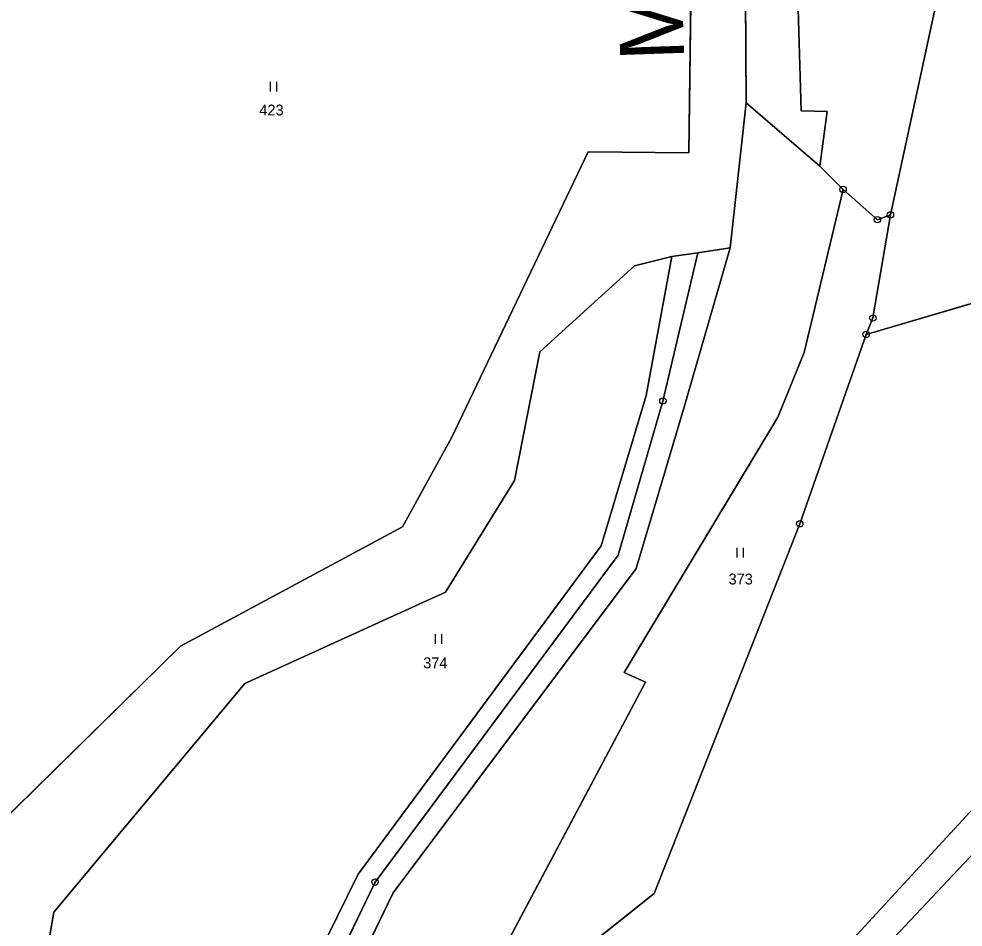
# Model space of a CAD drawing. Extents: x -689422 to -685210, y -987725 to -982160.
# Drawn here: x -686643.3 to -686495.9, y -986670.9 to -986529.1 of the extents above; entities that cross this region are included whole.
import ezdxf

# ---------------------------------------------------------------- set-up
doc = ezdxf.new("R2010")
doc.units = 0
for name, color, linetype in [('KN_Hranice_parcel', 7, 'Continuous'), ('KN_Parcelni cisla', 7, 'Continuous'), ('KN_Polygon parcely', 7, 'Continuous'), ('KN_Popisy_pomistni nazvy vodni toky', 7, 'Continuous'), ('KN_POZEMKY_LESNI POZEMEK', 7, 'Continuous'), ('KN_POZEMKY_ORNA PUDA', 7, 'Continuous'), ('KN_POZEMKY_OSTATNI PLOCHA', 7, 'Continuous'), ('KN_POZEMKY_TTP', 7, 'Continuous'), ('KN_POZEMKY_VODNI_PLOCHA', 7, 'Continuous'), ('KN_VYUZITI_07_vodni plocha_tok prirozeny', 7, 'Continuous'), ('KN_VYUZITI_27_ostatni plocha_neplodna puda', 7, 'Continuous'), ('KN_Věcná břemena k části', 7, 'Continuous'), ('KN_Značky bodu BP', 7, 'Continuous'), ('KN_Značky kultur', 7, 'Continuous')]:
    doc.layers.add(name, color=color, linetype=linetype)

msp = doc.modelspace()

# ---------------------------------------------------------------- linework, layer by layer
at = {"layer": 'KN_Hranice_parcel'}
for p, q in [((-686511.01, -986578.37), (-686347.32, -986530.39)), ((-686529.76, -986542.24), (-686532.26, -986564.85)), ((-686518.23, -986552.13), (-686529.76, -986542.24)), ((-686514.6, -986555.75), (-686518.23, -986552.13)), ((-686541.35, -986566.19), (-686537.28, -986565.66)), ((-686532.26, -986564.85), (-686537.28, -986565.66)), ((-686595.28, -986672.65), (-686590.34, -986662.59))]:
    msp.add_line(p, q, dxfattribs=at)
for points in [[(-686661.37, -986699.87), (-686649.57, -986677.34), (-686647.08, -986655.49), (-686618.08, -986627.04), (-686583.38, -986608.38), (-686575.7, -986594.43), (-686554.43, -986549.86), (-686538.67, -986550.05), (-686537.77, -986479.73), (-686558.79, -986434.27), (-686553.34, -986411.64)], [(-686529.76, -986542.24), (-686530.23, -986465.49), (-686547.77, -986439.87), (-686534.21, -986418.86)], [(-686524.3, -986419.33), (-686528.35, -986422.25), (-686523.48, -986463.86), (-686521.13, -986543.48), (-686517.08, -986543.59), (-686518.23, -986552.13)], [(-686514.16, -986429.75), (-686496.06, -986497.96), (-686500.18, -986527.22), (-686507.21, -986559.72)], [(-686514.6, -986555.75), (-686520.7, -986581.19), (-686524.77, -986591.31), (-686548.81, -986631.14), (-686545.48, -986632.64), (-686615.53, -986764.56)], [(-686507.21, -986559.72), (-686509.24, -986560.47), (-686514.6, -986555.75)], [(-686507.21, -986559.72), (-686509.94, -986575.81), (-686511.01, -986578.37)], [(-686621.89, -986748.01), (-686617.44, -986732.54), (-686584.85, -986665.54), (-686546.91, -986614.92), (-686539.48, -986589.87), (-686532.26, -986564.85)], [(-686537.28, -986565.66), (-686542.74, -986588.77), (-686549.72, -986612.83), (-686587.69, -986663.84), (-686620.08, -986731.12)], [(-686541.35, -986566.19), (-686547.17, -986567.66), (-686561.95, -986581.11), (-686565.92, -986601.15), (-686576.68, -986618.58), (-686608, -986632.87), (-686637.86, -986668.52), (-686641.01, -986686.64), (-686660.93, -986717.42), (-686670.75, -986725.07), (-686685.88, -986729.98), (-686686.11, -986736.82)], [(-686590.34, -986662.59), (-686552.4, -986611.39), (-686545.33, -986587.91), (-686541.35, -986566.19)], [(-686570.06, -986686.25), (-686544.09, -986665.61), (-686521.37, -986607.92), (-686511.01, -986578.37)]]:
    msp.add_lwpolyline(points, dxfattribs=at)
at = {"layer": 'KN_Polygon parcely'}
for points in [[(-686509.94, -986575.81), (-686511.01, -986578.37), (-686347.32, -986530.39), (-686355.06, -986513.03), (-686379.02, -986466.59), (-686429.73, -986381.17), (-686473.78, -986406.81), (-686500.62, -986419.59), (-686506.92, -986423.63), (-686514.16, -986429.75), (-686496.06, -986497.96), (-686500.18, -986527.22), (-686507.21, -986559.72)], [(-686649.57, -986677.34), (-686647.08, -986655.49), (-686618.08, -986627.04), (-686583.38, -986608.38), (-686575.7, -986594.43), (-686554.43, -986549.86), (-686538.67, -986550.05), (-686537.77, -986479.73), (-686558.79, -986434.27), (-686553.34, -986411.64), (-686638.13, -986432.16), (-686636.35, -986447.55), (-686632.91, -986464.58), (-686628.1, -986483.15), (-686642.45, -986479.17), (-686658.73, -986468.88), (-686659.13, -986474.94), (-686667.92, -986522.94), (-686676.51, -986555.42), (-686669.05, -986556.66), (-686698.87, -986657.84), (-686705.63, -986680.32), (-686661.37, -986699.87)], [(-686529.76, -986542.24), (-686518.23, -986552.13), (-686517.08, -986543.59), (-686521.13, -986543.48), (-686523.48, -986463.86), (-686528.35, -986422.25), (-686524.3, -986419.33), (-686524.34, -986415.16), (-686534.21, -986418.86), (-686547.77, -986439.87), (-686530.23, -986465.49)], [(-686528.35, -986422.25), (-686523.48, -986463.86), (-686521.13, -986543.48), (-686517.08, -986543.59), (-686518.23, -986552.13), (-686514.6, -986555.75), (-686509.24, -986560.47), (-686507.21, -986559.72), (-686500.18, -986527.22), (-686496.06, -986497.96), (-686514.16, -986429.75), (-686515.94, -986427.04), (-686524.3, -986419.33)], [(-686562.1, -986800.53), (-686356.47, -986773.74), (-686335.84, -986780.59), (-686317.15, -986737.15), (-686283.4, -986653.69), (-686347.32, -986530.39), (-686511.01, -986578.37), (-686521.37, -986607.92), (-686544.09, -986665.61), (-686570.06, -986686.25), (-686586.61, -986723.58), (-686606.32, -986767.03), (-686607.02, -986775.42), (-686587.68, -986796.64)], [(-686529.76, -986542.24), (-686532.26, -986564.85), (-686539.48, -986589.87), (-686546.91, -986614.92), (-686584.85, -986665.54), (-686617.44, -986732.54), (-686621.89, -986748.01), (-686624.52, -986755.54), (-686628.97, -986763.74), (-686617.03, -986767.88), (-686615.53, -986764.56), (-686545.48, -986632.64), (-686548.81, -986631.14), (-686524.77, -986591.31), (-686520.7, -986581.19), (-686514.6, -986555.75), (-686518.23, -986552.13)], [(-686521.37, -986607.92), (-686511.01, -986578.37), (-686509.94, -986575.81), (-686507.21, -986559.72), (-686509.24, -986560.47), (-686514.6, -986555.75), (-686520.7, -986581.19), (-686524.77, -986591.31), (-686548.81, -986631.14), (-686545.48, -986632.64), (-686615.53, -986764.56), (-686617.03, -986767.88), (-686623.7, -986782.59), (-686631.18, -986806.01), (-686625.14, -986808.3), (-686610.87, -986806.46), (-686579.72, -986802.83), (-686562.1, -986800.53), (-686587.68, -986796.64), (-686607.02, -986775.42), (-686606.32, -986767.03), (-686586.61, -986723.58), (-686570.06, -986686.25), (-686544.09, -986665.61)], [(-686541.35, -986566.19), (-686545.33, -986587.91), (-686552.4, -986611.39), (-686590.34, -986662.59), (-686595.28, -986672.65), (-686623.22, -986729.58), (-686620.08, -986731.12), (-686587.69, -986663.84), (-686549.72, -986612.83), (-686542.74, -986588.77), (-686537.28, -986565.66)], [(-686595.28, -986672.65), (-686590.34, -986662.59), (-686552.4, -986611.39), (-686545.33, -986587.91), (-686541.35, -986566.19), (-686547.17, -986567.66), (-686561.95, -986581.11), (-686565.92, -986601.15), (-686576.68, -986618.58), (-686608, -986632.87), (-686637.86, -986668.52), (-686641.01, -986686.64), (-686660.93, -986717.42), (-686670.75, -986725.07), (-686685.88, -986729.98), (-686686.11, -986736.82), (-686683.38, -986736.82), (-686683.35, -986732.92), (-686678.35, -986732.97), (-686665.7, -986735.44)]]:
    msp.add_lwpolyline(points, close=True, dxfattribs=at)
for points in [[(-686726.31, -986778.54), (-686709.75, -986769.81), (-686703.89, -986756.61), (-686689.2, -986743.77), (-686688.89, -986743.08), (-686686.47, -986737.62), (-686686.11, -986736.82), (-686685.88, -986729.98), (-686670.75, -986725.07), (-686660.93, -986717.42), (-686641.01, -986686.64), (-686637.86, -986668.52), (-686608, -986632.87), (-686576.68, -986618.58), (-686565.92, -986601.15), (-686561.95, -986581.11), (-686547.17, -986567.66), (-686541.35, -986566.19), (-686537.28, -986565.66), (-686532.26, -986564.85), (-686529.76, -986542.24), (-686530.23, -986465.49)], [(-686537.77, -986479.73), (-686538.67, -986550.05), (-686554.43, -986549.86), (-686575.7, -986594.43), (-686583.38, -986608.38), (-686618.08, -986627.04), (-686647.08, -986655.49), (-686649.57, -986677.34), (-686661.37, -986699.87), (-686664.32, -986705.07), (-686668.53, -986709.41), (-686680.02, -986717.57), (-686694.09, -986718.08), (-686695.12, -986729.87), (-686695.34, -986731.61), (-686695.38, -986735.81), (-686697.3, -986737.42), (-686700.22, -986739.88), (-686711.36, -986749.26), (-686717.17, -986759.86), (-686729.52, -986763.02)], [(-686617.44, -986732.54), (-686584.85, -986665.54), (-686546.91, -986614.92), (-686539.48, -986589.87), (-686532.26, -986564.85), (-686537.28, -986565.66), (-686542.74, -986588.77), (-686549.72, -986612.83), (-686587.69, -986663.84), (-686620.08, -986731.12)]]:
    msp.add_lwpolyline(points, dxfattribs=at)
at = {"layer": 'KN_POZEMKY_LESNI POZEMEK'}
for p, q in [((-686523.48, -986463.86), (-686521.13, -986543.48)), ((-686529.76, -986542.24), (-686530.23, -986465.49)), ((-686532.26, -986564.85), (-686529.76, -986542.24)), ((-686529.76, -986542.24), (-686518.23, -986552.13)), ((-686518.23, -986552.13), (-686529.76, -986542.24)), ((-686521.13, -986543.48), (-686517.08, -986543.59)), ((-686517.08, -986543.59), (-686518.23, -986552.13)), ((-686518.23, -986552.13), (-686514.6, -986555.75)), ((-686514.6, -986555.75), (-686520.7, -986581.19)), ((-686539.48, -986589.87), (-686532.26, -986564.85)), ((-686520.7, -986581.19), (-686524.77, -986591.31)), ((-686546.91, -986614.92), (-686539.48, -986589.87)), ((-686524.77, -986591.31), (-686548.81, -986631.14)), ((-686584.85, -986665.54), (-686546.91, -986614.92)), ((-686548.81, -986631.14), (-686545.48, -986632.64)), ((-686545.48, -986632.64), (-686615.53, -986764.56)), ((-686617.44, -986732.54), (-686584.85, -986665.54))]:
    msp.add_line(p, q, dxfattribs=at)
at = {"layer": 'KN_POZEMKY_ORNA PUDA'}
for p, q in [((-686507.21, -986559.72), (-686500.18, -986527.22)), ((-686511.01, -986578.37), (-686347.32, -986530.39)), ((-686347.32, -986530.39), (-686511.01, -986578.37)), ((-686509.94, -986575.81), (-686507.21, -986559.72)), ((-686511.01, -986578.37), (-686509.94, -986575.81)), ((-686521.37, -986607.92), (-686511.01, -986578.37)), ((-686544.09, -986665.61), (-686521.37, -986607.92)), ((-686570.06, -986686.25), (-686544.09, -986665.61))]:
    msp.add_line(p, q, dxfattribs=at)
at = {"layer": 'KN_POZEMKY_OSTATNI PLOCHA'}
for p, q in [((-686542.74, -986588.77), (-686537.28, -986565.66)), ((-686537.28, -986565.66), (-686542.74, -986588.77)), ((-686541.35, -986566.19), (-686537.28, -986565.66)), ((-686532.26, -986564.85), (-686539.48, -986589.87)), ((-686537.28, -986565.66), (-686532.26, -986564.85)), ((-686545.33, -986587.91), (-686541.35, -986566.19)), ((-686552.4, -986611.39), (-686545.33, -986587.91)), ((-686549.72, -986612.83), (-686542.74, -986588.77)), ((-686542.74, -986588.77), (-686549.72, -986612.83)), ((-686539.48, -986589.87), (-686546.91, -986614.92)), ((-686590.34, -986662.59), (-686552.4, -986611.39)), ((-686587.69, -986663.84), (-686549.72, -986612.83)), ((-686549.72, -986612.83), (-686587.69, -986663.84)), ((-686546.91, -986614.92), (-686584.85, -986665.54)), ((-686595.28, -986672.65), (-686590.34, -986662.59)), ((-686620.08, -986731.12), (-686587.69, -986663.84)), ((-686587.69, -986663.84), (-686620.08, -986731.12)), ((-686584.85, -986665.54), (-686617.44, -986732.54))]:
    msp.add_line(p, q, dxfattribs=at)
at = {"layer": 'KN_POZEMKY_TTP'}
for p, q in [((-686521.13, -986543.48), (-686523.48, -986463.86)), ((-686537.77, -986479.73), (-686538.67, -986550.05)), ((-686500.18, -986527.22), (-686507.21, -986559.72)), ((-686517.08, -986543.59), (-686521.13, -986543.48)), ((-686518.23, -986552.13), (-686517.08, -986543.59)), ((-686554.43, -986549.86), (-686575.7, -986594.43)), ((-686538.67, -986550.05), (-686554.43, -986549.86)), ((-686514.6, -986555.75), (-686518.23, -986552.13)), ((-686520.7, -986581.19), (-686514.6, -986555.75)), ((-686514.6, -986555.75), (-686509.24, -986560.47)), ((-686509.24, -986560.47), (-686514.6, -986555.75)), ((-686507.21, -986559.72), (-686509.94, -986575.81)), ((-686509.24, -986560.47), (-686507.21, -986559.72)), ((-686507.21, -986559.72), (-686509.24, -986560.47)), ((-686547.17, -986567.66), (-686541.35, -986566.19)), ((-686541.35, -986566.19), (-686545.33, -986587.91)), ((-686561.95, -986581.11), (-686547.17, -986567.66)), ((-686509.94, -986575.81), (-686511.01, -986578.37)), ((-686511.01, -986578.37), (-686521.37, -986607.92)), ((-686565.92, -986601.15), (-686561.95, -986581.11)), ((-686524.77, -986591.31), (-686520.7, -986581.19)), ((-686545.33, -986587.91), (-686552.4, -986611.39)), ((-686548.81, -986631.14), (-686524.77, -986591.31)), ((-686575.7, -986594.43), (-686583.38, -986608.38)), ((-686576.68, -986618.58), (-686565.92, -986601.15)), ((-686583.38, -986608.38), (-686618.08, -986627.04)), ((-686521.37, -986607.92), (-686544.09, -986665.61)), ((-686552.4, -986611.39), (-686590.34, -986662.59)), ((-686608, -986632.87), (-686576.68, -986618.58)), ((-686618.08, -986627.04), (-686647.08, -986655.49)), ((-686545.48, -986632.64), (-686548.81, -986631.14)), ((-686637.86, -986668.52), (-686608, -986632.87)), ((-686615.53, -986764.56), (-686545.48, -986632.64)), ((-686590.34, -986662.59), (-686595.28, -986672.65)), ((-686544.09, -986665.61), (-686570.06, -986686.25)), ((-686641.01, -986686.64), (-686637.86, -986668.52))]:
    msp.add_line(p, q, dxfattribs=at)
at = {"layer": 'KN_POZEMKY_VODNI_PLOCHA'}
for p, q in [((-686530.23, -986465.49), (-686529.76, -986542.24)), ((-686538.67, -986550.05), (-686537.77, -986479.73)), ((-686529.76, -986542.24), (-686532.26, -986564.85)), ((-686575.7, -986594.43), (-686554.43, -986549.86)), ((-686554.43, -986549.86), (-686538.67, -986550.05)), ((-686537.28, -986565.66), (-686541.35, -986566.19)), ((-686532.26, -986564.85), (-686537.28, -986565.66)), ((-686541.35, -986566.19), (-686547.17, -986567.66)), ((-686547.17, -986567.66), (-686561.95, -986581.11)), ((-686561.95, -986581.11), (-686565.92, -986601.15)), ((-686583.38, -986608.38), (-686575.7, -986594.43)), ((-686565.92, -986601.15), (-686576.68, -986618.58)), ((-686618.08, -986627.04), (-686583.38, -986608.38)), ((-686576.68, -986618.58), (-686608, -986632.87)), ((-686647.08, -986655.49), (-686618.08, -986627.04)), ((-686608, -986632.87), (-686637.86, -986668.52)), ((-686637.86, -986668.52), (-686641.01, -986686.64))]:
    msp.add_line(p, q, dxfattribs=at)
at = {"layer": 'KN_VYUZITI_07_vodni plocha_tok prirozeny'}
for p, q in [((-686530.23, -986465.49), (-686529.76, -986542.24)), ((-686538.67, -986550.05), (-686537.77, -986479.73)), ((-686529.76, -986542.24), (-686532.26, -986564.85)), ((-686575.7, -986594.43), (-686554.43, -986549.86)), ((-686554.43, -986549.86), (-686538.67, -986550.05)), ((-686537.28, -986565.66), (-686541.35, -986566.19)), ((-686532.26, -986564.85), (-686537.28, -986565.66)), ((-686541.35, -986566.19), (-686547.17, -986567.66)), ((-686547.17, -986567.66), (-686561.95, -986581.11)), ((-686561.95, -986581.11), (-686565.92, -986601.15)), ((-686583.38, -986608.38), (-686575.7, -986594.43)), ((-686565.92, -986601.15), (-686576.68, -986618.58)), ((-686618.08, -986627.04), (-686583.38, -986608.38)), ((-686576.68, -986618.58), (-686608, -986632.87)), ((-686647.08, -986655.49), (-686618.08, -986627.04)), ((-686608, -986632.87), (-686637.86, -986668.52)), ((-686637.86, -986668.52), (-686641.01, -986686.64))]:
    msp.add_line(p, q, dxfattribs=at)
at = {"layer": 'KN_VYUZITI_27_ostatni plocha_neplodna puda'}
for p, q in [((-686542.74, -986588.77), (-686537.28, -986565.66)), ((-686537.28, -986565.66), (-686542.74, -986588.77)), ((-686541.35, -986566.19), (-686537.28, -986565.66)), ((-686532.26, -986564.85), (-686539.48, -986589.87)), ((-686537.28, -986565.66), (-686532.26, -986564.85)), ((-686545.33, -986587.91), (-686541.35, -986566.19)), ((-686552.4, -986611.39), (-686545.33, -986587.91)), ((-686549.72, -986612.83), (-686542.74, -986588.77)), ((-686542.74, -986588.77), (-686549.72, -986612.83)), ((-686539.48, -986589.87), (-686546.91, -986614.92)), ((-686590.34, -986662.59), (-686552.4, -986611.39)), ((-686587.69, -986663.84), (-686549.72, -986612.83)), ((-686549.72, -986612.83), (-686587.69, -986663.84)), ((-686546.91, -986614.92), (-686584.85, -986665.54)), ((-686595.28, -986672.65), (-686590.34, -986662.59)), ((-686620.08, -986731.12), (-686587.69, -986663.84)), ((-686587.69, -986663.84), (-686620.08, -986731.12)), ((-686584.85, -986665.54), (-686617.44, -986732.54))]:
    msp.add_line(p, q, dxfattribs=at)
at = {"layer": 'KN_Věcná břemena k části'}
msp.add_lwpolyline([(-686606.5, -986776), (-686603.46, -986779.33), (-686527.61, -986694.77), (-686382.46, -986540.69), (-686394.63, -986544.26), (-686530.79, -986691.97)], close=True, dxfattribs=at)
at = {"layer": 'KN_Značky bodu BP'}
for centre, radius in [((-686514.6, -986555.75), 0.5), ((-686514.6, -986555.75), 0.0303), ((-686507.21, -986559.72), 0.5), ((-686507.21, -986559.72), 0.0303), ((-686509.24, -986560.47), 0.5), ((-686509.24, -986560.47), 0.0303), ((-686509.94, -986575.81), 0.5), ((-686509.94, -986575.81), 0.0303), ((-686511.01, -986578.37), 0.5), ((-686511.01, -986578.37), 0.0303), ((-686542.74, -986588.77), 0.5), ((-686542.74, -986588.77), 0.0303), ((-686521.37, -986607.92), 0.5), ((-686521.37, -986607.92), 0.0303), ((-686587.69, -986663.84), 0.5), ((-686587.69, -986663.84), 0.0303)]:
    msp.add_circle(centre, radius, dxfattribs=at)
at = {"layer": 'KN_Značky kultur'}
for p, q in [((-686604, -986540.48), (-686604, -986538.98)), ((-686603, -986540.48), (-686603, -986538.98)), ((-686531.13, -986613.18), (-686531.13, -986611.68)), ((-686530.13, -986613.18), (-686530.13, -986611.68)), ((-686578.27, -986626.66), (-686578.27, -986625.16)), ((-686577.27, -986626.66), (-686577.27, -986625.16))]:
    msp.add_line(p, q, dxfattribs=at)

# ---------------------------------------------------------------- texts
at = {"layer": 'KN_Parcelni cisla'}
for s, p in [('423', (-686605.76, -986544.21)), ('373', (-686532.49, -986617.4)), ('374', (-686580.17, -986630.48))]:
    msp.add_text(s, height=1.7, dxfattribs=at).set_placement(p)
at = {"layer": 'KN_Popisy_pomistni nazvy vodni toky'}
msp.add_text('Mohelka', height=10, rotation=92, dxfattribs=at).set_placement((-686539.38, -986535.52))

doc.saveas('drawing.dxf')
